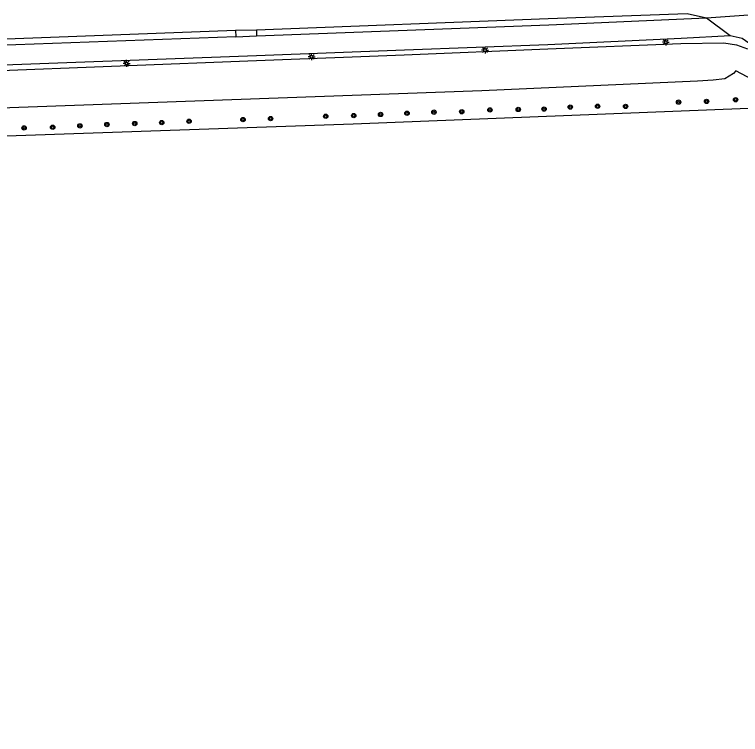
# Model space of a CAD drawing. Extents: x 135990 to 139000, y 393500 to 396000.
# Drawn here: x 137626.2 to 137759.4, y 395107.6 to 395239.7 of the extents above; entities that cross this region are included whole.
import ezdxf

# ---------------------------------------------------------------- set-up
doc = ezdxf.new("R2010")
doc.units = 0
for name, color, linetype in [('gg-knt-bronhoudergrens', 7, 'Continuous'), ('gg-knt-verharding', 7, 'Continuous'), ('gg-kntw-bovenkant insteek waterloop', 7, 'Continuous'), ('gt-grn-weggrens', 7, 'Continuous'), ('gt-symb-boom', 7, 'Continuous'), ('gt-symb-lichtmast', 7, 'Continuous')]:
    doc.layers.add(name, color=color, linetype=linetype)

# ---------------------------------------------------------------- blocks, each defined once
blk = doc.blocks.new('gt0-BOOM')
at = {"layer": 'gt-symb-boom'}
for radius in [0.4, 0.2]:
    blk.add_circle((0, 0), radius, dxfattribs=at)
blk = doc.blocks.new('gt0-LMAST')
at = {"layer": 'gt-symb-lichtmast'}
for p, q in [((-0.18, 0.17), (-0.45, 0.44)), ((-0.01, 0.25), (-0.01, 0.62)), ((0.17, 0.17), (0.44, 0.44)), ((-0.26, 0), (-0.63, 0)), ((-0.18, -0.18), (-0.45, -0.45)), ((-0.01, -0.25), (-0.01, -0.63)), ((0.44, -0.45), (0.17, -0.18)), ((0.24, 0), (0.62, 0))]:
    blk.add_line(p, q, dxfattribs=at)
blk.add_circle((-0.01, 0), 0.25, dxfattribs=at)

msp = doc.modelspace()

# ---------------------------------------------------------------- linework, layer by layer
at = {"layer": 'gg-knt-bronhoudergrens'}
msp.add_lwpolyline([(137819.825, 395107.587), (137796.437, 395153.567), (137760.805, 395222.436), (137688.328, 395219.555), (137608.811, 395216.791)], dxfattribs=at)
at = {"layer": 'gg-knt-verharding'}
for p, q in [((137601.394, 395234.34), (137666.724, 395236.772)), ((137666.724, 395236.772), (137670.595, 395236.879)), ((137666.724, 395236.772), (137666.783, 395235.591)), ((137670.595, 395236.879), (137670.627, 395235.765)), ((137666.783, 395235.591), (137601.403, 395233.147)), ((137666.783, 395235.591), (137670.627, 395235.765))]:
    msp.add_line(p, q, dxfattribs=at)
for points in [[(137670.595, 395236.879), (137724.06, 395238.932), (137749.611, 395239.866), (137753.154, 395239.028)], [(137670.627, 395235.765), (137724.192, 395237.789), (137753.154, 395239.028)], [(137344.448, 395219.855), (137414.379, 395222.45), (137464.552, 395224.364), (137511.253, 395226.173), (137615.863, 395230.122), (137670.62, 395232.172), (137697.736, 395233.212), (137724.045, 395234.158), (137748.503, 395235.328), (137757.472, 395235.825)], [(137757.472, 395235.825), (137759.657, 395235.296), (137761.508, 395234.065)]]:
    msp.add_lwpolyline(points, dxfattribs=at)
at = {"layer": 'gg-kntw-bovenkant insteek waterloop'}
for points in [[(137620.511, 395229.278), (137670.617, 395231.22), (137697.677, 395232.249), (137724.004, 395233.361), (137748.407, 395234.345), (137756.324, 395234.463), (137758.614, 395234.092), (137760.636, 395233.357)], [(137762.54, 395227.18), (137758.534, 395229.34), (137758.058, 395228.857), (137756.471, 395227.887), (137754.341, 395227.619), (137751.457, 395227.413), (137711.942, 395225.667), (137621.894, 395222.434), (137620.772, 395222.524)]]:
    msp.add_lwpolyline(points, dxfattribs=at)
at = {"layer": 'gt-grn-weggrens'}
for q in [(137773.687, 395240.582), (137757.472, 395235.825)]:
    msp.add_line((137753.154, 395239.028), q, dxfattribs=at)

# ---------------------------------------------------------------- block references
at = {"layer": 'gt-symb-boom'}
for p in [(137747.998, 395223.586), (137753.132, 395223.722), (137758.462, 395224.037), (137713.418, 395222.158), (137718.617, 395222.243), (137723.335, 395222.32), (137728.146, 395222.688), (137733.158, 395222.826), (137738.293, 395222.81), (137683.3, 395221), (137688.428, 395221.113), (137693.366, 395221.325), (137698.2, 395221.539), (137703.132, 395221.751), (137708.252, 395221.83), (137643.169, 395219.479), (137648.261, 395219.662), (137653.221, 395219.835), (137658.226, 395220.077), (137668.123, 395220.385), (137673.187, 395220.569), (137627.985, 395218.86), (137633.22, 395218.975), (137638.221, 395219.238)]:
    msp.add_blockref('gt0-BOOM', p, dxfattribs=at)
at = {"layer": 'gt-symb-lichtmast'}
for p in [(137745.661, 395234.589), (137712.518, 395233.119), (137680.712, 395231.912), (137646.782, 395230.701)]:
    msp.add_blockref('gt0-LMAST', p, dxfattribs=at)

doc.saveas('drawing.dxf')
